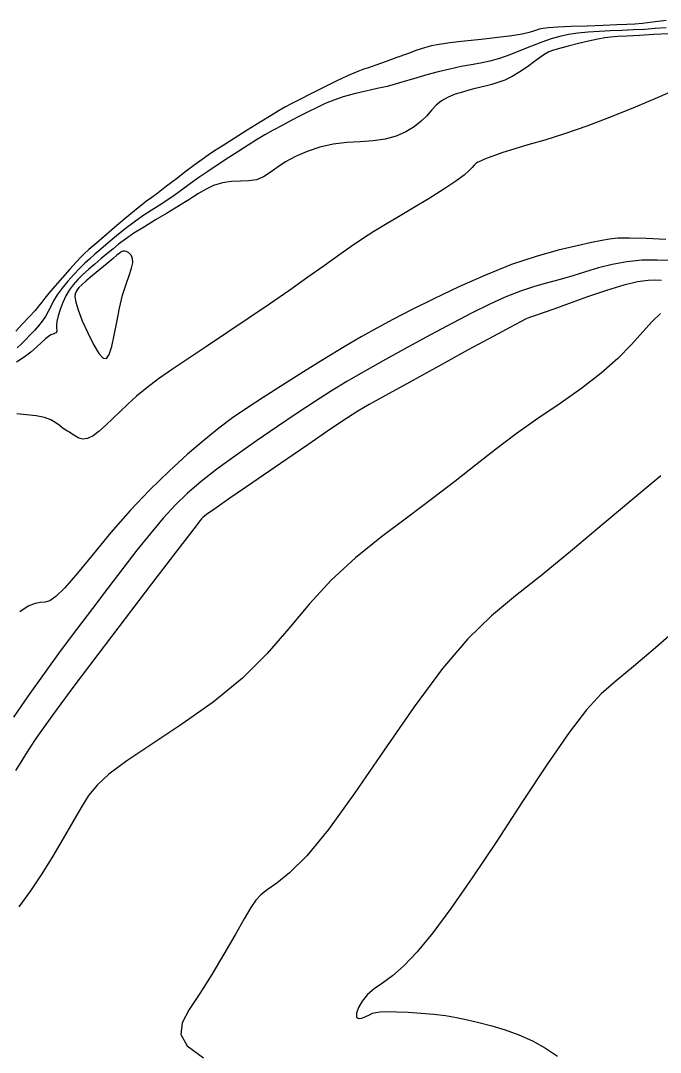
# Model space of a CAD drawing. Extents: x 2566142 to 2571431, y 418755 to 421584.
# Drawn here: x 2567927.9 to 2568069.6, y 419474.5 to 419702.8 of the extents above; entities that cross this region are included whole.
import ezdxf

# ---------------------------------------------------------------- set-up
doc = ezdxf.new("R2010")
doc.units = 0
doc.layers.add('Contour_ADS_Major', color=7, linetype='Continuous')
doc.layers.add('Contour_ADS_Minor', color=7, linetype='Continuous')

msp = doc.modelspace()

# ---------------------------------------------------------------- linework, layer by layer
at = {"layer": 'Contour_ADS_Major'}
for points in [[(2568071.28, 419699.93), (2568068.15, 419699.76), (2568064.95, 419699.59), (2568062.17, 419699.44), (2568060.13, 419699.33), (2568058.61, 419699.22), (2568057.25, 419699.04), (2568055.69, 419698.75), (2568053.68, 419698.31), (2568051.41, 419697.77), (2568049.17, 419697.21), (2568047.25, 419696.71), (2568045.87, 419696.3), (2568044.86, 419695.92), (2568043.98, 419695.44), (2568042.99, 419694.75), (2568041.68, 419693.78), (2568040.13, 419692.65), (2568038.45, 419691.49), (2568036.73, 419690.47), (2568035.1, 419689.69), (2568033.59, 419689.13), (2568032.23, 419688.74), (2568031.07, 419688.45), (2568030.1, 419688.21), (2568029.21, 419687.98), (2568028.27, 419687.73), (2568027.14, 419687.43), (2568025.73, 419687.05), (2568024.15, 419686.56), (2568022.57, 419685.93), (2568021.13, 419685.13), (2568019.94, 419684.15), (2568018.89, 419683.02), (2568017.84, 419681.81), (2568016.6, 419680.56), (2568015.07, 419679.33), (2568013.21, 419678.2), (2568011.06, 419677.25), (2568008.64, 419676.58), (2568005.96, 419676.22), (2568003.1, 419676.03), (2568000.12, 419675.85), (2567997.12, 419675.5), (2567994.16, 419674.83), (2567991.35, 419673.9), (2567988.77, 419672.79), (2567986.53, 419671.58), (2567984.69, 419670.35), (2567983.13, 419669.22), (2567981.67, 419668.28), (2567980.14, 419667.64), (2567978.43, 419667.36), (2567976.55, 419667.29), (2567974.59, 419667.22), (2567972.59, 419666.95), (2567970.64, 419666.34), (2567968.83, 419665.5), (2567967.25, 419664.59), (2567966.01, 419663.79), (2567965.13, 419663.2), (2567964.38, 419662.71), (2567963.48, 419662.15), (2567962.15, 419661.35), (2567960.18, 419660.18), (2567957.79, 419658.75), (2567955.29, 419657.23), (2567952.99, 419655.77), (2567951.12, 419654.49), (2567949.6, 419653.35), (2567948.29, 419652.29), (2567947.02, 419651.23), (2567945.69, 419650.11), (2567944.32, 419648.95), (2567942.96, 419647.78), (2567941.69, 419646.62), (2567940.55, 419645.51), (2567939.55, 419644.39), (2567938.67, 419643.21), (2567937.89, 419641.9), (2567937.21, 419640.43), (2567936.65, 419638.92), (2567936.22, 419637.49), (2567935.94, 419636.27), (2567935.83, 419635.37)], [(2568069.59, 419637.99), (2568067.78, 419636.25), (2568065.67, 419633.94), (2568063.16, 419631.18), (2568060.12, 419628.09), (2568056.47, 419624.83)], [(2567935.83, 419635.37), (2567935.83, 419634.75), (2567935.88, 419634.35), (2567935.91, 419634.08), (2567935.87, 419633.89), (2567935.75, 419633.75), (2567935.57, 419633.64), (2567935.32, 419633.55), (2567935.01, 419633.45), (2567934.61, 419633.28), (2567934.08, 419632.96), (2567933.39, 419632.42), (2567932.51, 419631.6), (2567931.43, 419630.59), (2567930.16, 419629.46), (2567928.68, 419628.32), (2567927.01, 419627.23)], [(2568056.47, 419624.83), (2568052.16, 419621.5), (2568047.4, 419618.13), (2568042.46, 419614.75), (2568037.62, 419611.35), (2568033.07, 419607.94), (2568028.65, 419604.47), (2568024.08, 419600.85), (2568019.12, 419597.04), (2568013.61, 419592.96), (2568007.8, 419588.6), (2568002.02, 419583.94), (2567996.64, 419578.98), (2567991.84, 419573.72), (2567987.3, 419568.26), (2567982.52, 419562.74), (2567977.01, 419557.28), (2567970.51, 419552), (2567963.56, 419547.08), (2567956.93, 419542.69), (2567951.38, 419538.99), (2567947.45, 419536.07), (2567944.82, 419533.63), (2567942.96, 419531.3), (2567941.31, 419528.67), (2567939.44, 419525.47), (2567937.32, 419521.81), (2567935, 419517.9), (2567932.56, 419513.97), (2567930.05, 419510.19), (2567927.5, 419506.65)]]:
    msp.add_lwpolyline(points, dxfattribs=at)
at = {"layer": 'Contour_ADS_Minor'}
for points in [[(2568070.84, 419701.28), (2568068.44, 419701.08), (2568066.02, 419700.92), (2568063.56, 419700.78), (2568061.05, 419700.66), (2568058.51, 419700.56), (2568055.98, 419700.44), (2568053.55, 419700.28), (2568051.29, 419700.07), (2568049.23, 419699.77), (2568047.29, 419699.37), (2568045.35, 419698.82), (2568043.29, 419698.1), (2568041.02, 419697.2), (2568038.62, 419696.22), (2568036.21, 419695.27), (2568033.91, 419694.47), (2568031.79, 419693.89), (2568029.76, 419693.47), (2568027.69, 419693.1), (2568025.45, 419692.68), (2568022.96, 419692.14), (2568020.36, 419691.5), (2568017.86, 419690.85), (2568015.66, 419690.22), (2568013.88, 419689.69), (2568012.35, 419689.21), (2568010.82, 419688.76), (2568009.03, 419688.3), (2568006.82, 419687.8), (2568004.33, 419687.24), (2568001.76, 419686.64), (2567999.34, 419685.98)], [(2568070.85, 419702.85), (2568067.81, 419702.48), (2568065.6, 419702.23), (2568063.88, 419702.07), (2568062.16, 419701.98), (2568059.93, 419701.89), (2568056.89, 419701.78), (2568053.36, 419701.66), (2568049.85, 419701.52), (2568046.88, 419701.39), (2568044.82, 419701.26), (2568043.52, 419701.12), (2568042.71, 419700.97), (2568042.11, 419700.77), (2568041.46, 419700.53), (2568040.49, 419700.23), (2568038.99, 419699.89), (2568036.71, 419699.51), (2568033.54, 419699.11), (2568029.86, 419698.69), (2568026.16, 419698.29), (2568022.96, 419697.92), (2568020.6, 419697.6), (2568018.85, 419697.28), (2568017.34, 419696.86), (2568015.67, 419696.3), (2568013.58, 419695.53), (2568011.22, 419694.66), (2568008.86, 419693.79), (2568006.77, 419693.04), (2568005.11, 419692.49), (2568003.68, 419692.02), (2568002.17, 419691.46), (2568000.26, 419690.64)], [(2568000.26, 419690.64), (2567997.78, 419689.46), (2567994.96, 419688.06), (2567992.16, 419686.65), (2567989.76, 419685.42), (2567987.98, 419684.5), (2567986.58, 419683.76), (2567985.16, 419682.95), (2567983.36, 419681.86), (2567980.91, 419680.35), (2567978.07, 419678.57), (2567975.21, 419676.78), (2567972.72, 419675.2), (2567970.85, 419674.01), (2567969.4, 419673.06), (2567968.07, 419672.13), (2567966.54, 419670.99), (2567964.58, 419669.51), (2567962.38, 419667.83), (2567960.2, 419666.17), (2567958.33, 419664.75), (2567956.93, 419663.72), (2567955.8, 419662.89), (2567954.63, 419662), (2567953.11, 419660.78), (2567951.05, 419659.05), (2567948.67, 419657.03), (2567946.33, 419655.02), (2567944.36, 419653.32), (2567943, 419652.15), (2567942.06, 419651.3), (2567941.23, 419650.48), (2567940.21, 419649.39), (2567938.79, 419647.84), (2567937.14, 419646), (2567935.51, 419644.14), (2567934.15, 419642.55), (2567933.23, 419641.4), (2567932.58, 419640.54), (2567931.96, 419639.73), (2567931.1, 419638.71), (2567929.84, 419637.32), (2567928.33, 419635.71), (2567926.81, 419634.1)], [(2567999.34, 419685.98), (2567997.22, 419685.26), (2567995.34, 419684.48), (2567993.55, 419683.64), (2567991.75, 419682.73), (2567989.82, 419681.76), (2567987.81, 419680.73), (2567985.79, 419679.67), (2567983.82, 419678.61), (2567981.96, 419677.54), (2567980.14, 419676.44), (2567978.25, 419675.27), (2567976.22, 419673.97), (2567973.99, 419672.53), (2567971.64, 419670.99), (2567969.32, 419669.45), (2567967.15, 419667.96), (2567965.22, 419666.6), (2567963.49, 419665.34), (2567961.86, 419664.17), (2567960.24, 419663.05), (2567958.56, 419661.95), (2567956.8, 419660.82), (2567954.96, 419659.61), (2567953.05, 419658.27), (2567951.08, 419656.77), (2567949.14, 419655.19), (2567947.31, 419653.65), (2567945.69, 419652.28), (2567944.35, 419651.13), (2567943.19, 419650.12), (2567942.09, 419649.13), (2567940.95, 419648.01), (2567939.67, 419646.67), (2567938.35, 419645.19), (2567937.08, 419643.65), (2567936.01, 419642.17), (2567935.19, 419640.82), (2567934.56, 419639.59), (2567934.01, 419638.45), (2567933.41, 419637.37), (2567932.69, 419636.32), (2567931.85, 419635.29), (2567930.93, 419634.28), (2567929.99, 419633.27), (2567929.05, 419632.27), (2567928.1, 419631.3), (2567927.13, 419630.39)], [(2568072.78, 419687.45), (2568068.89, 419685.79), (2568064.01, 419683.73), (2568058.64, 419681.54), (2568053.28, 419679.49), (2568048.36, 419677.79), (2568043.99, 419676.42), (2568040.23, 419675.32), (2568037.12, 419674.41), (2568034.68, 419673.65), (2568032.83, 419673.01), (2568031.46, 419672.49), (2568030.45, 419672.09), (2568029.7, 419671.77), (2568029.13, 419671.51), (2568028.69, 419671.23), (2568028.31, 419670.87), (2568027.9, 419670.37), (2568027.25, 419669.66), (2568026.13, 419668.66), (2568024.3, 419667.29), (2568021.64, 419665.52), (2568018.39, 419663.49), (2568014.93, 419661.4), (2568011.61, 419659.42), (2568008.71, 419657.7), (2568006.12, 419656.14), (2568003.64, 419654.58), (2568001.08, 419652.87), (2567998.26, 419650.88), (2567995.09, 419648.6), (2567991.53, 419646.03), (2567987.51, 419643.18), (2567983.02, 419640.09), (2567978.28, 419636.88), (2567973.53, 419633.72), (2567969.04, 419630.74), (2567965.04, 419628.08), (2567961.52, 419625.7), (2567958.46, 419623.55), (2567955.82, 419621.57), (2567953.57, 419619.72), (2567951.63, 419617.98), (2567949.9, 419616.33)], [(2568070.81, 419654.43), (2568066.46, 419654.6), (2568062.76, 419654.69), (2568060.18, 419654.67), (2568058.32, 419654.51), (2568056.58, 419654.2), (2568054.34, 419653.71), (2568051.12, 419653.01), (2568046.97, 419652.02), (2568042.08, 419650.65), (2568036.62, 419648.83), (2568030.81, 419646.53), (2568024.95, 419643.94), (2568019.38, 419641.29), (2568014.44, 419638.82), (2568010.32, 419636.71), (2568006.75, 419634.8), (2568003.29, 419632.85), (2567999.54, 419630.63), (2567995.21, 419627.99), (2567990.54, 419625.09), (2567985.89, 419622.16), (2567981.63, 419619.44), (2567978.02, 419617.07), (2567974.85, 419614.89), (2567971.79, 419612.62), (2567968.54, 419610.01), (2567964.83, 419606.85), (2567960.76, 419603.14), (2567956.47, 419598.96), (2567952.13, 419594.38), (2567947.89, 419589.52), (2567943.94, 419584.75), (2567940.49, 419580.54), (2567937.71, 419577.3), (2567935.72, 419575.35), (2567934.34, 419574.43), (2567933.28, 419574.13), (2567932.28, 419574.05), (2567931.09, 419573.83), (2567929.59, 419573.21), (2567927.69, 419571.95)], [(2568072.03, 419649.73), (2568068.88, 419649.86), (2568065.5, 419649.81), (2568062.12, 419649.49), (2568058.92, 419648.9), (2568055.89, 419648.1), (2568052.99, 419647.21), (2568050.17, 419646.35), (2568047.38, 419645.58), (2568044.57, 419644.83), (2568041.66, 419644), (2568038.61, 419642.98), (2568035.35, 419641.68), (2568031.79, 419640.08), (2568027.87, 419638.15), (2568023.5, 419635.89), (2568018.67, 419633.33), (2568013.63, 419630.59), (2568008.67, 419627.85), (2568004.11, 419625.26), (2568000.14, 419622.94), (2567996.54, 419620.75), (2567992.98, 419618.49), (2567989.13, 419615.96), (2567984.77, 419613.03), (2567980.13, 419609.85), (2567975.56, 419606.62), (2567971.38, 419603.56), (2567967.86, 419600.81), (2567964.85, 419598.22), (2567962.12, 419595.59), (2567959.44, 419592.69), (2567956.63, 419589.35), (2567953.65, 419585.62), (2567950.51, 419581.55), (2567947.22, 419577.23), (2567943.79, 419572.72), (2567940.26, 419568.06), (2567936.68, 419563.25), (2567933.09, 419558.33), (2567929.58, 419553.37), (2567926.31, 419548.63)], [(2568069.81, 419645.29), (2568068.55, 419645.39), (2568066.84, 419645.34), (2568064.53, 419645.02), (2568061.48, 419644.3), (2568057.65, 419643.13), (2568053.45, 419641.69), (2568049.39, 419640.22), (2568046, 419638.98), (2568043.65, 419638.14), (2568042.16, 419637.64), (2568041.25, 419637.35), (2568040.6, 419637.13), (2568039.88, 419636.83), (2568038.63, 419636.21), (2568036.35, 419635.01), (2568032.56, 419632.96), (2568027.02, 419629.95), (2568020.51, 419626.38), (2568014.05, 419622.85), (2568008.67, 419619.89), (2568005.06, 419617.89), (2568002.54, 419616.41), (2568000.07, 419614.81), (2567996.62, 419612.48), (2567991.52, 419608.98), (2567985.42, 419604.8), (2567979.32, 419600.61), (2567974.23, 419597.11), (2567970.9, 419594.8), (2567969.08, 419593.5), (2567968.26, 419592.86), (2567967.92, 419592.53), (2567967.57, 419592.11), (2567966.75, 419591.04), (2567964.96, 419588.72), (2567961.76, 419584.53), (2567956.9, 419578.18), (2567951.01, 419570.47), (2567944.98, 419562.55), (2567939.68, 419555.52), (2567935.76, 419550.24), (2567933.09, 419546.54), (2567931.29, 419543.95), (2567930.03, 419542.04), (2567928.98, 419540.39), (2567927.94, 419538.73), (2567926.77, 419536.82)], [(2567949.9, 419616.33), (2567948.3, 419614.76), (2567946.76, 419613.27), (2567945.29, 419611.97), (2567943.94, 419610.95), (2567942.73, 419610.34), (2567941.69, 419610.2), (2567940.79, 419610.42), (2567940.02, 419610.85), (2567939.33, 419611.32), (2567938.7, 419611.72), (2567938.11, 419612.07), (2567937.53, 419612.43), (2567936.95, 419612.84), (2567936.33, 419613.35), (2567935.57, 419613.92), (2567934.55, 419614.48), (2567933.15, 419614.97), (2567931.31, 419615.34), (2567929.2, 419615.61), (2567927.03, 419615.8)], [(2568069.69, 419602.09), (2568063.9, 419597.27), (2568057.15, 419591.59), (2568050.08, 419585.68), (2568043.38, 419580.19), (2568037.51, 419575.53), (2568032.19, 419571.08), (2568026.95, 419566.01), (2568021.34, 419559.47), (2568015.04, 419550.96), (2568008.39, 419541.36), (2568001.89, 419531.9), (2567996.05, 419523.8), (2567991.24, 419517.99), (2567987.46, 419514.21), (2567984.6, 419511.88), (2567982.51, 419510.43), (2567981.06, 419509.33), (2567979.95, 419508.15), (2567978.84, 419506.52), (2567977.39, 419504.04), (2567975.37, 419500.47), (2567972.91, 419496.18), (2567970.24, 419491.67), (2567967.59, 419487.47), (2567965.24, 419483.95), (2567963.65, 419481.01), (2567963.34, 419478.4), (2567964.81, 419475.87), (2567968.36, 419473.26)], [(2568073.9, 419568.7), (2568068.5, 419563.98), (2568063.64, 419559.9), (2568059.77, 419556.72), (2568056.49, 419553.8), (2568053.23, 419550.28), (2568049.38, 419545.3), (2568044.55, 419538.3), (2568039.03, 419529.96), (2568033.32, 419521.23), (2568027.92, 419513.09), (2568023.2, 419506.31), (2568019.17, 419500.91), (2568015.73, 419496.74), (2568012.78, 419493.63), (2568010.22, 419491.4), (2568008.03, 419489.78), (2568006.19, 419488.49), (2568004.68, 419487.24), (2568003.51, 419485.82), (2568002.69, 419484.38), (2568002.27, 419483.12), (2568002.28, 419482.26), (2568002.73, 419481.93), (2568003.48, 419482.03), (2568004.36, 419482.38), (2568005.18, 419482.79), (2568005.85, 419483.11), (2568006.53, 419483.32), (2568007.49, 419483.44), (2568008.96, 419483.48), (2568011.1, 419483.45), (2568013.74, 419483.34), (2568016.6, 419483.17), (2568019.42, 419482.92), (2568022, 419482.59), (2568024.43, 419482.17), (2568026.84, 419481.66), (2568029.4, 419481.05), (2568032.21, 419480.31), (2568035.2, 419479.42), (2568038.26, 419478.32), (2568041.28, 419477), (2568044.16, 419475.41), (2568046.82, 419473.63)]]:
    msp.add_lwpolyline(points, dxfattribs=at)
msp.add_lwpolyline([(2567948.36, 419650.19), (2567947.04, 419649.09), (2567945.45, 419647.77), (2567943.83, 419646.42), (2567942.43, 419645.24), (2567941.44, 419644.37), (2567940.81, 419643.75), (2567940.42, 419643.29), (2567940.16, 419642.88), (2567939.97, 419642.4), (2567939.92, 419641.69), (2567940.1, 419640.55), (2567940.63, 419638.82), (2567941.55, 419636.43), (2567942.75, 419633.71), (2567944.03, 419631.13), (2567945.21, 419629.15), (2567946.16, 419628.13), (2567946.9, 419628.09), (2567947.52, 419628.98), (2567948.06, 419630.71), (2567948.62, 419633.19), (2567949.19, 419636.13), (2567949.81, 419639.2), (2567950.49, 419642.08), (2567951.23, 419644.5), (2567951.92, 419646.46), (2567952.46, 419648.03), (2567952.74, 419649.27), (2567952.67, 419650.23), (2567952.34, 419650.95), (2567951.86, 419651.44), (2567951.37, 419651.73), (2567950.95, 419651.85), (2567950.62, 419651.84), (2567950.36, 419651.76), (2567950.16, 419651.64), (2567949.99, 419651.52), (2567949.72, 419651.32), (2567949.23, 419650.91), (2567948.36, 419650.19)], close=True, dxfattribs=at)

doc.saveas('drawing.dxf')
